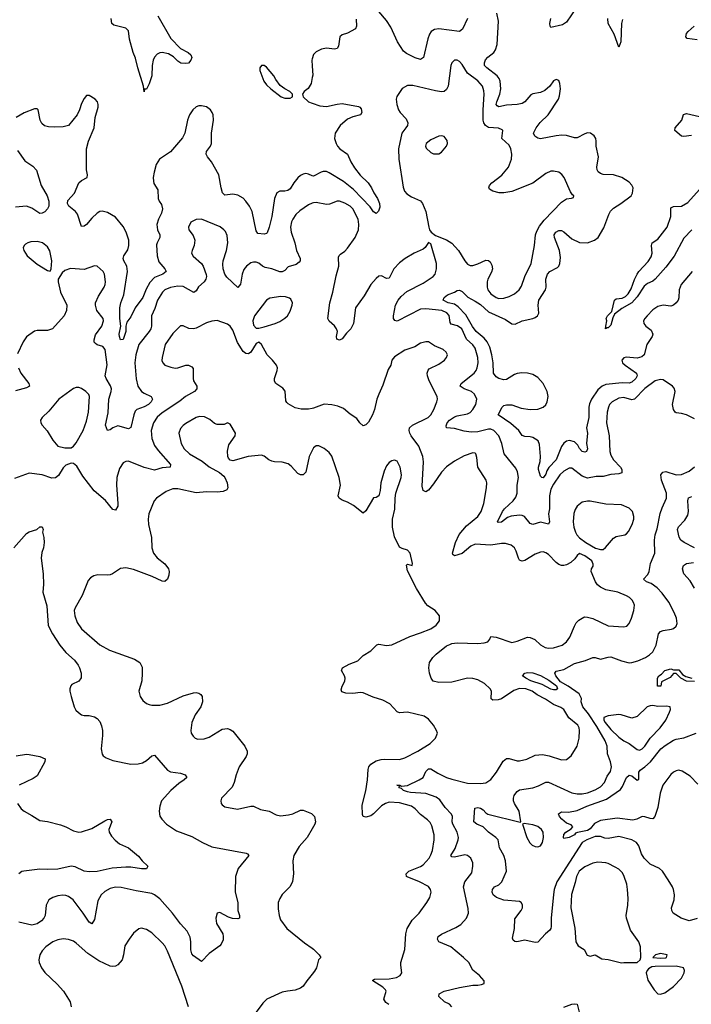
# Model space of a CAD drawing. Header units: inches. Extents: x 1771504 to 1971212, y 471788 to 643615.
# Tile 417 of 587: x 1847757 to 1852906, y 610810 to 618360. Entities that reach past the tile are written whole.
import ezdxf

# ---------------------------------------------------------------- set-up
doc = ezdxf.new("R2010")
doc.units = ezdxf.units.IN
doc.header["$MEASUREMENT"] = 0
doc.layers.add('B8641', color=7, linetype='Continuous')
doc.layers.add('B8651', color=7, linetype='Continuous')

msp = doc.modelspace()

# ---------------------------------------------------------------- linework, layer by layer
at = {"layer": 'B8641', "color": 5}
for points, elevation in [([(1848815.2, 618390), (1848916.4, 618216.4), (1848990, 618140.3), (1849048, 618110), (1849068.2, 618090), (1849075.5, 618070), (1849070, 618049), (1849050, 618027), (1849030, 618023.6), (1848991.7, 618028.3), (1848970, 618042.7), (1848936.8, 618076.8), (1848898, 618098), (1848850, 618109.8), (1848830, 618107.2), (1848810, 618096.8), (1848790, 618073.7), (1848779.8, 618050), (1848773.1, 618010), (1848770.1, 617929.9), (1848750, 617868.7), (1848730, 617828.7), (1848712.7, 617827.3), (1848710, 617808), (1848705.6, 617850), (1848663, 617990), (1848645.7, 618065.7), (1848627.6, 618107.6), (1848598, 618210), (1848590, 618276.2), (1848570, 618295.6), (1848477.7, 618317.7), (1848463, 618330), (1848457.2, 618370)], 380), ([(1850000, 618059.6), (1849997.1, 618050), (1850000, 618002.9)], 420), ([(1850000, 617916), (1849990.5, 617870), (1849968.2, 617831.8), (1849938, 617810), (1849924.7, 617790), (1849930.8, 617770), (1849970, 617730.6), (1850000, 617719.9)], 420), ([(1850000, 617164.3), (1849970, 617175.8), (1849950, 617179.7), (1849930, 617176.3), (1849910, 617166), (1849890, 617147.8), (1849858.9, 617110), (1849830, 617063.6), (1849813, 617050), (1849790, 617045.1), (1849750, 617045.1), (1849727.5, 617032.5), (1849710.2, 616989.8), (1849690.8, 616850), (1849670, 616769.2), (1849653.7, 616726.3), (1849650, 616720.9), (1849630, 616715.1), (1849582, 616722), (1849570, 616742), (1849538.4, 616890), (1849519.8, 616930), (1849490.8, 616970), (1849470, 616990.9), (1849430, 617015.3), (1849390, 617023.1), (1849330, 617015.4), (1849312.5, 617032.5), (1849301.5, 617070), (1849284.7, 617170), (1849228.3, 617270), (1849195.4, 617310), (1849186.2, 617330), (1849188.4, 617350), (1849218.5, 617390), (1849226.5, 617410), (1849227.6, 617490), (1849241.5, 617590), (1849239.5, 617630), (1849233.3, 617650), (1849219.8, 617670), (1849190, 617691.3), (1849150, 617700.7), (1849130, 617699.3), (1849110, 617691), (1849084, 617670), (1849057.6, 617630), (1849042.9, 617590), (1849023.2, 617490), (1849005.1, 617454.9), (1848913.5, 617346.5), (1848828.1, 617290), (1848802.6, 617250), (1848786.4, 617190), (1848780.7, 617150), (1848781.8, 617121.8), (1848785.5, 617105.5), (1848816.3, 617056.3), (1848819.6, 616990), (1848826, 616970), (1848843, 616943), (1848851, 616910), (1848844.1, 616875.9), (1848819.7, 616830), (1848808.5, 616790), (1848813.8, 616750), (1848832, 616710), (1848830.2, 616690), (1848809.6, 616650.4), (1848806.8, 616633.2), (1848811.5, 616550), (1848823.5, 616503.5), (1848870.3, 616450), (1848878.7, 616430), (1848854.9, 616410), (1848790, 616382.4), (1848754.5, 616345.5), (1848726.4, 616293.6), (1848701.7, 616230), (1848641.2, 616150), (1848610, 616082.4), (1848578.9, 616041.1), (1848570.2, 616010), (1848570, 615969), (1848550, 615908.7), (1848530, 615906), (1848521.3, 615930), (1848519.7, 615950), (1848533.3, 616010), (1848525.2, 616070), (1848523.2, 616150), (1848531.4, 616190), (1848554.2, 616250), (1848584, 616430), (1848577.9, 616470), (1848554.8, 616510), (1848550.7, 616530), (1848556.1, 616550), (1848584.7, 616595.3), (1848594, 616630), (1848593.2, 616670), (1848573.2, 616730), (1848550, 616774.8), (1848490, 616845.3), (1848430, 616881), (1848390, 616892.6), (1848370, 616888.3), (1848350, 616875.8), (1848310, 616838.5), (1848270, 616789.7), (1848250, 616776.3), (1848230, 616775.1), (1848198.7, 616870), (1848184.1, 616890), (1848132.6, 616930), (1848122, 616950), (1848126.2, 616973.8), (1848175.8, 617030), (1848211.1, 617108.9), (1848230, 617128), (1848273.2, 617150), (1848277.2, 617170), (1848269.4, 617210), (1848269.7, 617370), (1848284.2, 617430), (1848328.2, 617530), (1848335.1, 617610), (1848358, 617690), (1848358.7, 617710), (1848353.3, 617730), (1848336.2, 617750), (1848290, 617779.5), (1848270, 617778), (1848250, 617756), (1848230, 617717.2), (1848214.9, 617670), (1848196, 617630), (1848130, 617549.8), (1848090, 617538.9), (1848023.6, 617536.4), (1847978.5, 617538.5), (1847947.5, 617547.5), (1847925.5, 617565.5), (1847912.8, 617590), (1847897.2, 617670), (1847890, 617677.2), (1847870, 617677), (1847790, 617646), (1847730.5, 617610)], 420), ([(1847738.5, 617358.5), (1847797, 617277), (1847857.4, 617237.4), (1847885.3, 617205.3), (1847922.2, 617090), (1847966.7, 617010), (1847981.1, 616970), (1847979.5, 616930), (1847970.3, 616910), (1847950, 616888.2), (1847930, 616875.8), (1847910, 616875.4), (1847850, 616915.4), (1847810, 616929.7), (1847724, 616924)], 420), ([(1850000, 616952.8), (1849970, 616939.8), (1849905.4, 616894.6), (1849873.6, 616866.4), (1849850, 616831.6), (1849840.7, 616810), (1849833.6, 616770), (1849838, 616730), (1849866.5, 616650), (1849879.3, 616590), (1849906.9, 616530), (1849907.6, 616510), (1849900, 616500), (1849876.1, 616483.9), (1849815.8, 616464.2), (1849790, 616436.3), (1849770, 616426.6), (1849750, 616428), (1849690, 616448.6), (1849639.5, 616459.5), (1849618.9, 616470), (1849590, 616493.7), (1849570, 616501), (1849550, 616501), (1849530, 616494.8), (1849495.3, 616470), (1849476, 616444), (1849463.5, 616410), (1849450, 616332.7), (1849430, 616307.6), (1849345.5, 616385.5), (1849328.8, 616410), (1849316.2, 616450), (1849313.5, 616486.5), (1849316.8, 616510), (1849342.4, 616590), (1849353.5, 616650), (1849346.2, 616706.2), (1849334.9, 616734.9), (1849322.7, 616750), (1849292.5, 616772.5), (1849150, 616832), (1849110, 616829.3), (1849070, 616809), (1849050.7, 616770), (1849053.4, 616750), (1849086.1, 616706.1), (1849099.5, 616670), (1849094.9, 616630), (1849078.4, 616590), (1849074.9, 616570), (1849086.6, 616546.6), (1849150, 616490.5), (1849164.4, 616470), (1849186.1, 616406.1), (1849189.1, 616390), (1849184, 616370), (1849171.7, 616350), (1849128.2, 616311.8), (1849110, 616280.7), (1849091.3, 616268.7), (1849010, 616313.2), (1848970, 616315.7), (1848913.8, 616306.2), (1848870, 616289.8), (1848852.3, 616270), (1848814, 616210), (1848793.2, 616146.8), (1848766.7, 616090), (1848766, 616010), (1848761.3, 615990), (1848750, 615968.9), (1848670.9, 615870), (1848647, 615790), (1848640.4, 615730), (1848650, 615606), (1848663, 615550), (1848690, 615510.2), (1848710, 615495.8), (1848764, 615470), (1848774.9, 615450), (1848763.6, 615430), (1848743.6, 615410), (1848710, 615390.7), (1848654.9, 615370), (1848642.7, 615357.3), (1848631.6, 615330), (1848610, 615233.2), (1848590, 615223.6), (1848510, 615245.1), (1848470, 615231.6), (1848450, 615214.5), (1848430, 615209.2), (1848415.1, 615250), (1848434.4, 615345.6), (1848439.9, 615450), (1848458.8, 615510), (1848459.6, 615530), (1848453.9, 615553.9), (1848420.2, 615610), (1848413.2, 615630), (1848426.4, 615713.6), (1848411.7, 615831.7), (1848394.1, 615854.1), (1848350, 615867.4), (1848336.6, 615876.6), (1848328.1, 615888.1), (1848326.4, 615906.4), (1848336.6, 615943.4), (1848386.2, 616010), (1848398.7, 616050), (1848396.8, 616070), (1848347.3, 616130), (1848337.3, 616170), (1848338.5, 616190), (1848360.2, 616239.8), (1848403.1, 616310), (1848412, 616330), (1848414.5, 616350), (1848407.8, 616410), (1848397.6, 616430), (1848350, 616469.4), (1848330, 616474), (1848250, 616445.7), (1848147.2, 616452.8), (1848103.7, 616436.3), (1848082, 616418), (1848051, 616370), (1848050.7, 616350), (1848068.8, 616270), (1848119, 616170), (1848114.3, 616130), (1848098.7, 616090), (1848009.3, 615990.7), (1847970, 615978), (1847890, 615977.2), (1847870, 615971.9), (1847810, 615927.8), (1847782.6, 615890), (1847740.9, 615799.1)], 440), ([(1850000, 615380), (1849970, 615374.7), (1849914.5, 615374.5), (1849870, 615383.7), (1849815.3, 615415.3), (1849804.7, 615424.7), (1849798.4, 615438.4), (1849792.2, 615512.2), (1849774.2, 615534.2), (1849720.9, 615570), (1849709.7, 615589.7), (1849711.6, 615610), (1849731.8, 615670), (1849732.3, 615690), (1849726, 615710), (1849696, 615750), (1849655.1, 615790), (1849610, 615868.7), (1849590, 615888), (1849570, 615878), (1849528.5, 615811.5), (1849510, 615798), (1849490, 615799.5), (1849470, 615817), (1849426.1, 615886.1), (1849390, 615979.6), (1849370, 616009.6), (1849350, 616024.7), (1849270, 616054.3), (1849230, 616049.7), (1849190, 616036.9), (1849110, 615995.4), (1849090, 615989.7), (1849053.4, 615993.4), (1849010, 616013.2), (1848990, 616014), (1848930, 615954), (1848873, 615870), (1848848.4, 615770), (1848847.1, 615747.1), (1848853, 615730), (1848870, 615710.6), (1848916, 615696), (1848949.2, 615689.2), (1848970, 615690.3), (1849030, 615712), (1849051, 615710), (1849077.1, 615697.1), (1849086.7, 615686.7), (1849086, 615610), (1849090, 615591), (1849115.3, 615550), (1849115.3, 615530), (1849097.6, 615510), (1849029, 615471), (1848984.5, 615435.5), (1848850, 615345.5), (1848810, 615311.4), (1848782.7, 615270), (1848764.6, 615210), (1848770.1, 615150), (1848790, 615095.2), (1848817.3, 615057.3), (1848912.7, 614950), (1848910.6, 614930), (1848850, 614923.7), (1848790, 614907), (1848710, 614925.2), (1848590, 614975.1), (1848570, 614973.3), (1848550, 614961.1), (1848520.9, 614919.1), (1848501.3, 614850), (1848499.3, 614790), (1848510.3, 614649.7), (1848508, 614630), (1848490, 614599.3), (1848470, 614605.1), (1848413.6, 614673.6), (1848328.1, 614748.1), (1848240.6, 614860.6), (1848195.5, 614935.5), (1848170, 614956), (1848150, 614959.3), (1848110, 614943.7), (1848090, 614922.7), (1848054.4, 614865.6), (1848030, 614847.3), (1848003.9, 614843.9), (1847929.7, 614869.7), (1847830, 614882.9), (1847717.7, 614842.3)], 460), ([(1847747.9, 615690), (1847765.5, 615650), (1847827, 615570), (1847833, 615550), (1847810, 615536.3), (1847725.7, 615514.3)], 440), ([(1850000, 615056.6), (1849977.4, 615010), (1849950.3, 614889.7), (1849930, 614869.5), (1849910, 614869.5), (1849890, 614879.5), (1849837.8, 614937.8), (1849814, 614954), (1849770, 614966.9), (1849710, 614969.7), (1849690, 614975.4), (1849665.9, 614985.9), (1849630, 615013.6), (1849610, 615019.7), (1849509.2, 615010.8), (1849390, 614977), (1849370, 614983.7), (1849358, 614998), (1849351.9, 615011.9), (1849349.5, 615050.5), (1849359.5, 615100.5), (1849409.2, 615170), (1849412, 615190), (1849370, 615258), (1849350, 615268), (1849324.7, 615255.3), (1849270, 615255.1), (1849250, 615263.7), (1849214.8, 615294.8), (1849174, 615314), (1849136.3, 615316.3), (1849110, 615309.6), (1849030, 615264.2), (1849010, 615249.6), (1848990, 615224.5), (1848977.4, 615190), (1848994, 615110), (1849017.6, 615070), (1849058, 615030), (1849155, 614975), (1849210, 614930.4), (1849288, 614888), (1849320.9, 614860.9), (1849330.5, 614850), (1849348.2, 614810), (1849353.4, 614770), (1849345.8, 614754.2), (1849317.4, 614742.6), (1849270, 614736), (1849190, 614738.5), (1849110, 614732.8), (1848970, 614761.8), (1848930, 614762.4), (1848878.5, 614741.5), (1848806, 614690), (1848788.2, 614671.8), (1848746.7, 614570), (1848741.7, 614530), (1848744.9, 614490), (1848767.9, 614390), (1848770.2, 614310), (1848783.1, 614270), (1848810, 614234), (1848870, 614188.2), (1848897, 614150), (1848902.4, 614130), (1848899.9, 614100.1), (1848890.3, 614069.7), (1848870, 614052.3), (1848850, 614055.6), (1848771.6, 614091.6), (1848630, 614145.1), (1848570, 614157.6), (1848528.3, 614151.7), (1848468.1, 614111.9), (1848450, 614104.5), (1848430, 614100.7), (1848356.8, 614103.2), (1848324.5, 614095.5), (1848298.5, 614081.5), (1848280.9, 614059.1), (1848235.8, 613944.2), (1848180.9, 613850), (1848174.9, 613830), (1848178.9, 613790), (1848198.3, 613738.3), (1848229.4, 613689.4), (1848370, 613565.7), (1848446.1, 613526.1), (1848637, 613457), (1848678, 613430), (1848694.5, 613394.5), (1848696.9, 613350), (1848692.2, 613290), (1848670.4, 613210), (1848679.5, 613170), (1848699.9, 613139.9), (1848730, 613116.4), (1848750, 613108.5), (1848770, 613103.1), (1848830, 613102.6), (1848890, 613118.3), (1849010, 613176.5), (1849090, 613198.3), (1849110, 613201.1), (1849130, 613197.1), (1849145.3, 613185.3), (1849154.9, 613170), (1849159.3, 613130), (1849146.7, 613090), (1849101.3, 613030), (1849077.6, 612970), (1849068, 612910), (1849070.6, 612890), (1849085.5, 612865.5), (1849102.8, 612850), (1849122.6, 612842.6), (1849170, 612845.7), (1849210, 612859.6), (1849310, 612919.3), (1849350, 612923.8), (1849370, 612918), (1849390, 612904.9), (1849483.7, 612790), (1849501.3, 612750), (1849501.3, 612730), (1849492.4, 612710), (1849438.7, 612630), (1849415.3, 612570), (1849401.3, 612510), (1849385.5, 612474.5), (1849304, 612390), (1849299.1, 612370), (1849302, 612350), (1849310, 612338.8), (1849330, 612323.8), (1849427.3, 612307.3), (1849530, 612330.4), (1849550, 612328), (1849604.2, 612304.2), (1849670, 612291.8), (1849723.5, 612263.5), (1849755.1, 612255.1), (1849818.3, 612261.7), (1849849.8, 612270.2), (1849910, 612298), (1849930, 612298.9), (1849993.4, 612273.4), (1850000, 612266.8)], 480), ([(1847712, 614310), (1847810, 614419.1), (1847830, 614433.4), (1847889.1, 614450.9), (1847910, 614471), (1847930, 614471.3), (1847936, 614450), (1847931.3, 614430), (1847942.8, 614390), (1847944.9, 614350), (1847939.1, 614310), (1847926, 614274), (1847921.1, 614230), (1847935.3, 614110), (1847938.7, 614030), (1847933.7, 613970), (1847965.4, 613865.4), (1847974.8, 613714.8), (1848009.1, 613650), (1848064.6, 613564.6), (1848110, 613507.7), (1848176.9, 613450), (1848206, 613410), (1848214.9, 613390), (1848226.7, 613350), (1848227.7, 613312.3), (1848210, 613289), (1848157.3, 613262.7), (1848147.7, 613252.3), (1848140.7, 613230), (1848140.5, 613210), (1848150.5, 613170), (1848173.4, 613090), (1848186.6, 613066.6), (1848206.6, 613046.6), (1848230, 613030.8), (1848250, 613024.9), (1848290, 613024), (1848330, 613013.4), (1848350, 613002), (1848370, 612978.8), (1848384.8, 612944.8), (1848391.8, 612910), (1848392, 612870), (1848380.5, 612770), (1848387.9, 612727.9), (1848396.3, 612716.3), (1848419.9, 612699.9), (1848470, 612678.4), (1848610, 612650.3), (1848666, 612654), (1848697.2, 612662.8), (1848730, 612680.5), (1848770, 612715.5), (1848790, 612719.1), (1848890, 612604.9), (1848912.4, 612592.4), (1848990, 612581.3), (1849026, 612570), (1849037.3, 612550), (1849018, 612530), (1848976.7, 612503.3), (1848915.2, 612450), (1848844.6, 612370), (1848830.3, 612330), (1848824.9, 612290), (1848831.8, 612251.8), (1848845.5, 612230), (1848883, 612190), (1848959.7, 612139.7), (1849075.6, 612095.6), (1849157.3, 612050), (1849230, 612018), (1849492, 611970), (1849504, 611964), (1849514.8, 611950), (1849433, 611850), (1849412.2, 611790), (1849408.9, 611670), (1849430.3, 611590), (1849428, 611530), (1849442, 611490), (1849441, 611470), (1849430, 611464.5), (1849387.8, 611467.8), (1849357.2, 611477.2), (1849290, 611514), (1849270, 611508), (1849260.7, 611470), (1849266, 611430), (1849313, 611350), (1849318, 611330), (1849316.1, 611303.9), (1849300.5, 611270), (1849290, 611258), (1849210, 611199.6), (1849150, 611137.2), (1849090, 611181.2), (1849077.6, 611197.6), (1849068.2, 611228.2), (1849069.7, 611290), (1849064.4, 611324.4), (1849041, 611370), (1848990, 611426), (1848927, 611510), (1848830, 611619.3), (1848790.6, 611650.6), (1848770, 611660.8), (1848650, 611680.2), (1848534.1, 611705.9), (1848490, 611707), (1848450, 611697.1), (1848410, 611675.3), (1848382.4, 611650), (1848356.4, 611603.6), (1848330, 611459.3), (1848310, 611427.6), (1848290, 611439.7), (1848243.5, 611510), (1848165.6, 611610), (1848130, 611635.6), (1848110, 611643.6), (1848086.2, 611646.2), (1848050, 611642), (1848011, 611630), (1847979.1, 611610), (1847958.4, 611570), (1847952, 611490), (1847942, 611470), (1847923.7, 611450), (1847890, 611426.2), (1847850, 611417.3), (1847750, 611438.5)], 460), ([(1847730, 612716.5), (1847810, 612728.3), (1847830, 612726.7), (1847911, 612710), (1847951.7, 612691.7), (1847948.5, 612670), (1847890, 612563), (1847858.9, 612541.1), (1847753.4, 612490)], 440), ([(1847739.5, 612350), (1847766.7, 612310), (1847790, 612290.4), (1847850, 612258.9), (1847910, 612219.6), (1847970, 612212.3), (1848070, 612186.5), (1848110.8, 612170.8), (1848170, 612139.3), (1848210, 612129.2), (1848230, 612131.6), (1848310, 612158.4), (1848410, 612216.5), (1848430, 612226.4), (1848451.3, 612230), (1848463, 612210), (1848440.4, 612150), (1848442.4, 612130), (1848459.9, 612099.9), (1848487.7, 612067.7), (1848521, 612041), (1848590.6, 612010), (1848667, 611947), (1848696.3, 611910), (1848738, 611870), (1848736.9, 611863.1), (1848730, 611849.4), (1848690, 611847.6), (1848610, 611860.7), (1848570, 611860.5), (1848466.1, 611853.9), (1848350, 611827.3), (1848290, 611826.3), (1848250, 611829.7), (1848182.8, 611862.8), (1848150, 611869.8), (1848050, 611845.8), (1847970, 611843.4), (1847910, 611847.1), (1847788, 611832), (1847772.6, 611827.4), (1847749, 611811)], 440), ([(1850000, 612156.7), (1849961.1, 612090), (1849900.3, 612019.7), (1849858.5, 611950), (1849850.2, 611910), (1849857.3, 611810), (1849848.1, 611751.9), (1849830, 611712), (1849768.9, 611651.1), (1849750, 611621.2), (1849739.5, 611590), (1849737.3, 611542.7), (1849745.7, 611490), (1849757.5, 611457.5), (1849804.9, 611390), (1849940.5, 611280.5), (1850000, 611239.3)], 480), ([(1849049.8, 610790), (1848999.8, 610950), (1848890, 611218), (1848870, 611257), (1848850, 611281.6), (1848770, 611358), (1848730, 611382.7), (1848690, 611392.7), (1848670.7, 611389.3), (1848630, 611355.3), (1848594.8, 611310), (1848563, 611257), (1848553.4, 611190), (1848541.1, 611150), (1848510, 611111.5), (1848490, 611102), (1848470, 611098.9), (1848450, 611102), (1848363.3, 611143.3), (1848278.3, 611198.3), (1848190, 611279.6), (1848170, 611293.3), (1848130, 611308), (1848090, 611311), (1848050, 611304), (1848010, 611288.2), (1847957.1, 611250), (1847930, 611220.9), (1847912.2, 611190), (1847902.4, 611150), (1847906.4, 611130), (1847924.9, 611090), (1847950, 611053.4), (1848044.2, 610964.2), (1848091.8, 610911.8), (1848143, 610830), (1848150.7, 610790)], 480), ([(1850000, 611041.9), (1849957.3, 610990), (1849930.8, 610950), (1849910, 610933.2), (1849870, 610918.4), (1849810, 610911.8), (1849770, 610902), (1849650.4, 610849.6), (1849620.7, 610819.3), (1849570.6, 610750)], 480)]:
    msp.add_lwpolyline(points, dxfattribs=dict(at, elevation=elevation))
for points, elevation in [([(1849630, 618009), (1849610, 618008.7), (1849598.8, 617990), (1849599.1, 617970), (1849627.3, 617890), (1849650, 617861), (1849681, 617830), (1849761, 617770), (1849790, 617758.8), (1849830, 617758), (1849848, 617770), (1849848.7, 617790), (1849828.7, 617810), (1849789.3, 617829.3), (1849754.8, 617854.8), (1849720.7, 617900.7), (1849705.2, 617930), (1849650, 617996)], 420), ([(1847890, 616659.1), (1847843.2, 616656.8), (1847818, 616650), (1847800.4, 616639.6), (1847790.8, 616630), (1847782.8, 616610), (1847787.3, 616590), (1847813.4, 616550), (1847890, 616485.5), (1847970, 616438), (1847990, 616432), (1847999, 616450), (1848002.7, 616510), (1847988.2, 616588.2), (1847970, 616618.4), (1847932.7, 616650)], 440), ([(1849758.3, 616238.3), (1849674.2, 616225.8), (1849650, 616209.3), (1849556.3, 616090), (1849543.1, 616050), (1849550, 616018), (1849570, 615996), (1849590, 615994.8), (1849630, 616004.9), (1849715.3, 616030), (1849750, 616045.5), (1849790, 616070.7), (1849809.3, 616090), (1849830, 616126), (1849847, 616170), (1849849.4, 616190), (1849836.6, 616216.6), (1849825.6, 616225.6), (1849795.8, 616235.8)], 460), ([(1848190, 615540.9), (1848170, 615532.7), (1848055.5, 615450), (1847981.1, 615358.9), (1847927.7, 615310), (1847916.3, 615290), (1847918, 615270), (1847928, 615250), (1847967.5, 615207.5), (1848010, 615134.8), (1848050, 615091), (1848103.1, 615076.9), (1848150, 615078), (1848170, 615091), (1848190, 615116), (1848244.2, 615210), (1848270, 615282.8), (1848284, 615350), (1848291.5, 615470), (1848286.8, 615486.8), (1848264, 615510), (1848230, 615532.3), (1848210, 615539.3)], 460)]:
    msp.add_lwpolyline(points, close=True, dxfattribs=dict(at, elevation=elevation))
at = {"layer": 'B8651', "color": 5}
for points, elevation in [([(1851190.2, 618370), (1851151.6, 618288.4), (1851130, 618269.8), (1850970, 618289.8), (1850936, 618284), (1850912.4, 618270), (1850898.3, 618250), (1850886.5, 618213.5), (1850851.8, 618070), (1850830, 618055.8), (1850790, 618066.8), (1850722.1, 618102.1), (1850700, 618120), (1850652.3, 618190), (1850602, 618302), (1850570, 618354.5), (1850510, 618423.7)], 420), ([(1852911.8, 616430), (1852829.3, 616330.7), (1852813.6, 616290), (1852811.5, 616228.5), (1852806, 616210), (1852791.4, 616188.6), (1852770, 616172.3), (1852750, 616164.3), (1852690, 616172.1), (1852650, 616161.4), (1852610, 616134.4), (1852567.3, 616090), (1852550.2, 616070), (1852540.7, 616050), (1852541.2, 616030), (1852557.4, 616010), (1852598.9, 615978.9), (1852612.2, 615950), (1852606.8, 615930), (1852564.8, 615870), (1852544, 615790), (1852525.8, 615774.2), (1852490, 615764.1), (1852406.5, 615773.5), (1852390, 615767.3), (1852374.4, 615750), (1852378.7, 615730), (1852399.5, 615710), (1852487.1, 615650), (1852490.9, 615630), (1852481.5, 615610), (1852450, 615579.5), (1852430, 615574.1), (1852376.4, 615576.4), (1852250, 615562.8), (1852221.5, 615550), (1852190, 615522.9), (1852140.1, 615450), (1852124.8, 615415.2), (1852119.3, 615390), (1852120.8, 615310), (1852102.3, 615230), (1852110.2, 615190), (1852102.9, 615110), (1852110.2, 615070), (1852103.8, 615050), (1852090, 615042.7), (1852070, 615048.8), (1852050, 615071.1), (1852036.5, 615096.5), (1852010, 615123.2), (1851973, 615133), (1851950, 615128.4), (1851930, 615113.9), (1851910, 615087.1), (1851870, 614985.3), (1851814.3, 614925.7), (1851799.2, 614900.8), (1851790, 614874), (1851770, 614846.3), (1851761.2, 614850), (1851750, 614859.3), (1851734.4, 614910), (1851734, 614930), (1851746.6, 614973.4), (1851749.4, 615010), (1851742.9, 615102.9), (1851730.8, 615130), (1851690, 615155.6), (1851670, 615161.5), (1851630, 615163.5), (1851610, 615172.8), (1851583.1, 615210), (1851523.5, 615263.5), (1851425.1, 615330), (1851456.9, 615390), (1851470, 615401.5), (1851490, 615407.7), (1851530, 615406.5), (1851601.7, 615381.7), (1851670, 615371.8), (1851730, 615374.3), (1851771, 615389), (1851790, 615407.6), (1851801.1, 615430), (1851808.9, 615470), (1851801.1, 615510), (1851770.7, 615570), (1851730, 615615.8), (1851690, 615638.6), (1851650, 615651), (1851607.5, 615652.5), (1851570, 615647.9), (1851550, 615640.8), (1851490, 615602.4), (1851470, 615598.7), (1851430, 615608), (1851410, 615622), (1851390.8, 615650.8), (1851386.9, 615730), (1851377.4, 615790), (1851360.5, 615850), (1851340.2, 615890), (1851317.4, 615917.4), (1851256.1, 615970), (1851227.6, 616007.6), (1851176.7, 616096.7), (1851118.6, 616158.6), (1851090, 616178), (1851042, 616190), (1851004.2, 616210), (1851011.6, 616230), (1851037, 616250), (1851089.3, 616270), (1851110, 616284.4), (1851130, 616286.7), (1851150, 616277), (1851191.8, 616231.8), (1851250, 616202.6), (1851290, 616176), (1851350, 616120.5), (1851480.8, 616060.8), (1851530, 616027.1), (1851555.5, 616024.5), (1851610, 616051.6), (1851690, 616067.9), (1851710, 616077.4), (1851726, 616090), (1851736.9, 616110), (1851732.3, 616172.3), (1851738.1, 616210), (1851789, 616290), (1851792.2, 616310), (1851789.8, 616370), (1851803.5, 616410), (1851821.6, 616430), (1851879.5, 616460.5), (1851889.8, 616470.2), (1851897.7, 616490), (1851903.1, 616536.9), (1851896.5, 616590), (1851856.5, 616690), (1851855.7, 616710), (1851866.6, 616730), (1851890, 616743.2), (1851910, 616744.5), (1851930, 616734.7), (1851990, 616680.7), (1852050, 616652.6), (1852110, 616650.3), (1852163.7, 616670), (1852191.5, 616690), (1852235.7, 616764.3), (1852273.4, 616866.6), (1852287.6, 616892.4), (1852310, 616914.6), (1852367, 616950), (1852446, 617010), (1852456.2, 617030), (1852459.6, 617070), (1852450, 617092.7), (1852430, 617115.1), (1852373.2, 617150), (1852310, 617169.7), (1852230, 617173.3), (1852210, 617179.8), (1852192.5, 617192.5), (1852183.8, 617210), (1852182.9, 617230), (1852194.5, 617310), (1852176, 617390), (1852178, 617430), (1852173.3, 617450), (1852160.5, 617470), (1852132.3, 617490), (1852110, 617492.5), (1852090, 617486.4), (1852030, 617455), (1852010, 617454.2), (1851950, 617472), (1851913.8, 617473.8), (1851869.8, 617469.8), (1851750, 617446.8), (1851730, 617450.8), (1851706.1, 617466.1), (1851696.5, 617490), (1851715.7, 617530), (1851748.1, 617571.9), (1851808.9, 617630), (1851887.8, 617750), (1851896.2, 617776.2), (1851902, 617830), (1851899.3, 617870), (1851890, 617894), (1851870, 617901.2), (1851850, 617892.7), (1851821.3, 617850), (1851783.7, 617816.3), (1851750, 617801.5), (1851690, 617791.5), (1851675.5, 617784.5), (1851629.6, 617730.4), (1851610, 617718.5), (1851570.6, 617709.4), (1851490, 617705), (1851430, 617692.7), (1851418.6, 617698.6), (1851410.8, 617710), (1851414.5, 617730), (1851438.1, 617790), (1851444.6, 617830), (1851439.6, 617890), (1851431.9, 617910), (1851416.5, 617930), (1851337.3, 617990), (1851321.7, 618010), (1851319.9, 618030), (1851328, 618052), (1851346.2, 618073.8), (1851392.1, 618110), (1851405.3, 618130), (1851417.2, 618170), (1851428.7, 618350), (1851415.4, 618410)], 420), ([(1852026.4, 618453.6), (1851950, 618341.1), (1851918.6, 618321.4), (1851830, 618300.9), (1851823.6, 618310), (1851821.7, 618330), (1851827.9, 618370)], 380), ([(1850335.3, 618364.7), (1850339.1, 618310), (1850330.6, 618290), (1850270, 618257.2), (1850230, 618245.2), (1850211, 618230), (1850201.6, 618158.4), (1850190, 618139.3), (1850170, 618134.5), (1850110, 618141.6), (1850070, 618135.6), (1850030, 618114), (1850010, 618092.7), (1850000, 618059.6)], 420), ([(1852378.4, 618361.6), (1852371.3, 618330), (1852365.5, 618190), (1852350, 618148.7), (1852315.5, 618250), (1852269.8, 618330.2), (1852266.3, 618370)], 380), ([(1852950, 618204.7), (1852875.4, 618215.4), (1852864, 618230), (1852870, 618254.4), (1852881.1, 618270), (1852928.2, 618311.8)], 380), ([(1850000, 618002.9), (1850004.1, 617935.9), (1850000, 617916)], 420), ([(1850000, 617719.9), (1850058.8, 617698.8), (1850110, 617696), (1850190, 617713.4), (1850230, 617717.2), (1850354.8, 617694.8), (1850364.9, 617690), (1850375.9, 617675.9), (1850380.4, 617650), (1850370.7, 617630), (1850310, 617614.5), (1850270, 617596.8), (1850214.2, 617550), (1850174.7, 617490), (1850169.4, 617450), (1850181.9, 617410), (1850193, 617390), (1850210.2, 617370), (1850269.7, 617329.7), (1850296.1, 617270), (1850324.5, 617224.5), (1850368.2, 617168.2), (1850428, 617110), (1850454.5, 617070), (1850471.7, 617031.7), (1850499, 616990), (1850516, 616950), (1850518.4, 616921.6), (1850507.9, 616892.1), (1850490, 616874), (1850470, 616886.6), (1850445, 616925), (1850317.2, 617057.2), (1850239.4, 617119.4), (1850130, 617187), (1850110, 617195.8), (1850083.6, 617196.4), (1850067.8, 617192.2), (1850010, 617160.4), (1850000, 617164.3)], 420), ([(1852908, 617472), (1852850, 617464.2), (1852830, 617468.4), (1852780.5, 617510), (1852783.5, 617530), (1852833.8, 617590), (1852846.3, 617633.7), (1852870, 617640.7), (1852970, 617619.2)], 380), ([(1852910, 616749.4), (1852850, 616683.8), (1852773.6, 616546.4), (1852710, 616463.4), (1852630, 616370.6), (1852610, 616356.1), (1852570, 616338.1), (1852544.2, 616315.8), (1852490, 616234.4), (1852450, 616189.5), (1852373.6, 616146.4), (1852317.8, 616102.2), (1852304.8, 616075.2), (1852290, 616017.2), (1852270, 615997.2), (1852262, 615998), (1852249.5, 615990), (1852249.6, 616010), (1852259.5, 616050), (1852253.6, 616070), (1852264.8, 616090), (1852297.3, 616122.7), (1852318.3, 616210), (1852330, 616218.6), (1852375.9, 616224.1), (1852401.7, 616238.3), (1852422.3, 616257.7), (1852443.9, 616296.1), (1852470, 616369), (1852490, 616409.2), (1852504.1, 616430), (1852574.2, 616505.8), (1852597.8, 616542.2), (1852606.5, 616570), (1852600.3, 616630), (1852606.3, 616650), (1852650, 616678), (1852719.9, 616770), (1852749.9, 616850), (1852750, 616917.4), (1852770, 616927.5), (1852830, 616930.1), (1852880.6, 616959.4), (1852970, 617058)], 380), ([(1852930, 615299.3), (1852870, 615330.6), (1852830, 615341.1), (1852790, 615345.1), (1852783.5, 615350), (1852769.9, 615369.9), (1852762.6, 615410), (1852782.4, 615510), (1852775, 615535), (1852761.6, 615550), (1852690, 615598.4), (1852670, 615602.4), (1852630, 615590.9), (1852550, 615532.4), (1852470, 615450.6), (1852450, 615444.3), (1852390, 615462.4), (1852350, 615458.9), (1852299.5, 615430), (1852279.6, 615410), (1852270.2, 615390), (1852262.2, 615350), (1852256.9, 615270), (1852275.6, 615170), (1852281.9, 615050), (1852290, 615021.3), (1852310, 614984.4), (1852363.1, 614930), (1852374.6, 614910), (1852373.3, 614886.7), (1852350, 614877.7), (1852290, 614873.6), (1852230, 614856.9), (1852177.7, 614857.7), (1852110, 614844.6), (1852070, 614860.2), (1851990, 614921.5), (1851970, 614921.4), (1851930, 614897.3), (1851898.9, 614870), (1851850, 614799.8), (1851830, 614759.7), (1851818.9, 614710), (1851820.1, 614610), (1851811.4, 614570), (1851819.6, 614510), (1851810, 614492), (1851750, 614508.2), (1851690, 614488.8), (1851670, 614497.4), (1851626, 614550), (1851610, 614558.8), (1851590, 614561), (1851526, 614554), (1851497.9, 614542.1), (1851450, 614507.4), (1851424.5, 614504.5), (1851419.6, 614510), (1851458.8, 614590), (1851474.2, 614610), (1851540.8, 614670), (1851560, 614700), (1851569.9, 614730), (1851571.7, 614790), (1851581.3, 614850), (1851573.9, 614893.9), (1851560.3, 614920.3), (1851472.4, 615030), (1851454.3, 615110), (1851430, 615169.7), (1851391.9, 615210), (1851370, 615220.2), (1851350, 615220.9), (1851270, 615200.4), (1851218.2, 615198.2), (1851165.8, 615205.8), (1851090, 615226), (1851030, 615229.6), (1851025.4, 615245.4), (1851035.1, 615270), (1851053.3, 615290), (1851090, 615315.3), (1851110, 615323.5), (1851190, 615338), (1851210, 615349.2), (1851230.9, 615370), (1851255.1, 615410), (1851261, 615450), (1851244.2, 615490), (1851220.7, 615510), (1851164.5, 615530), (1851133, 615550), (1851140.4, 615570), (1851241, 615650), (1851256.8, 615670), (1851264.9, 615690), (1851271.2, 615730), (1851269.8, 615770), (1851250, 615840.5), (1851230, 615867.8), (1851182.9, 615910), (1851145.8, 615990), (1851113, 616013), (1851064.7, 616024.7), (1851058.5, 616038.5), (1851050, 616091.9), (1851032.1, 616112.1), (1850994.3, 616130), (1850870, 616143), (1850830, 616141.5), (1850650, 616048.7), (1850633.9, 616053.9), (1850623.5, 616070), (1850621.8, 616090), (1850639.1, 616170), (1850659.1, 616210), (1850681.1, 616238.9), (1850724.3, 616275.7), (1850850, 616341.1), (1850927.8, 616390), (1850941, 616410), (1850953.3, 616450), (1850953.1, 616490), (1850910, 616642.7), (1850890, 616652.7), (1850865.3, 616614.7), (1850850, 616600.9), (1850780.7, 616570), (1850711.8, 616528.2), (1850670, 616497), (1850624.9, 616450), (1850590, 616379.3), (1850570, 616376), (1850530, 616396), (1850510, 616392.7), (1850490, 616376), (1850450, 616329.4), (1850398.4, 616241.6), (1850330.4, 616150), (1850316.4, 616030), (1850295.8, 615990), (1850263.2, 615956.8), (1850230, 615912.7), (1850210, 615903.7), (1850189.4, 615910), (1850187, 615930), (1850192.3, 615970), (1850186, 615990), (1850170, 616013.2), (1850130, 616049), (1850119.5, 616070), (1850135.6, 616190), (1850157.2, 616270), (1850182.9, 616397.1), (1850204.1, 616470), (1850201.8, 616538.2), (1850206.8, 616553.2), (1850216.4, 616563.6), (1850250, 616586.2), (1850270, 616607.2), (1850328.9, 616690), (1850353.2, 616750), (1850357.4, 616790), (1850350.7, 616830), (1850311.5, 616910), (1850290, 616930.7), (1850250, 616953.1), (1850210, 616968.2), (1850190, 616969.7), (1850133.3, 616946.7), (1850110, 616942.3), (1850030, 616958.2), (1850010, 616957.1), (1850000, 616952.8)], 440), ([(1851070, 610789.6), (1851051.5, 610810), (1851013.6, 610830), (1850969.4, 610870), (1850972, 610890), (1851011.4, 610911.4), (1851130, 610939.7), (1851230, 610956.9), (1851270, 610955.8), (1851298.7, 610961.3), (1851319, 610970), (1851319, 610990), (1851282.7, 611030), (1851231.3, 611071.3), (1851199.5, 611130), (1851158.7, 611170), (1851061.3, 611250), (1850969.5, 611290), (1850959.6, 611310), (1850965.1, 611330), (1850990, 611348.7), (1851101.8, 611398.2), (1851138.2, 611421.8), (1851181.6, 611470), (1851196.9, 611510), (1851195.3, 611544.7), (1851159.8, 611710), (1851169.9, 611750.1), (1851222.3, 611817.7), (1851230.9, 611870), (1851230, 611895.3), (1851216.4, 611930), (1851190, 611952), (1851170, 611955.5), (1851090, 611938.2), (1851070, 611940.5), (1851061.3, 611950), (1851096.3, 612003.7), (1851118.1, 612070), (1851120.6, 612090), (1851111.3, 612130), (1851077.1, 612190), (1851073.1, 612210), (1851074, 612250), (1851068, 612268), (1851018.7, 612318.7), (1850976.8, 612376.8), (1850950, 612398.6), (1850870, 612425.2), (1850753.4, 612433.4), (1850730, 612438.9), (1850698.3, 612450), (1850683.6, 612463.6), (1850667.3, 612470), (1850668.9, 612488.9), (1850649.2, 612490), (1850671.3, 612490), (1850683.8, 612483.8), (1850730, 612486.7), (1850820.4, 612530), (1850850.8, 612550), (1850870, 612595.5), (1850890, 612614.7), (1850910, 612615.8), (1850963.4, 612583.4), (1851030.3, 612550), (1851070, 612535.5), (1851190, 612506.3), (1851290, 612502), (1851330.8, 612509.2), (1851370, 612534.9), (1851413.3, 612590), (1851464.4, 612675.6), (1851490, 612694.7), (1851510, 612695.5), (1851570, 612677.3), (1851590, 612676.1), (1851646, 612690), (1851710, 612720.7), (1851764.6, 612724.6), (1851815.5, 612715.5), (1851910, 612683.7), (1851950, 612686.4), (1851985.4, 612714.6), (1852029.8, 612790.2), (1852047, 612850), (1852049.8, 612909.8), (1852046.4, 612930), (1852036.4, 612950), (1851967.9, 613007.9), (1851928.2, 613070), (1851904.9, 613084.9), (1851850, 613108.9), (1851788.5, 613150), (1851723.7, 613183.7), (1851687.3, 613210), (1851636.2, 613230), (1851588.6, 613231.4), (1851545, 613215), (1851450, 613152.9), (1851425.4, 613145.4), (1851383.3, 613143.3), (1851372.8, 613152.8), (1851373.6, 613210), (1851363.5, 613230), (1851321.1, 613270), (1851270, 613297.5), (1851230, 613307.8), (1851190, 613310.8), (1851070, 613280.2), (1850970, 613276.8), (1850927.4, 613287.4), (1850911, 613310), (1850898.3, 613350), (1850893.3, 613390), (1850899.1, 613430), (1850924.8, 613470), (1850950, 613495.8), (1851030, 613558), (1851053.6, 613570), (1851070, 613576.8), (1851110, 613582.3), (1851270, 613577.2), (1851318.7, 613581.3), (1851346, 613590), (1851362.7, 613610), (1851370, 613630.5), (1851410, 613624.9), (1851530, 613585.4), (1851570, 613593.6), (1851650, 613624.9), (1851670, 613623.6), (1851706.3, 613606.3), (1851750, 613566), (1851784.9, 613544.9), (1851810, 613540.3), (1851850, 613542.3), (1851915.7, 613564.3), (1851950, 613590.4), (1851974.8, 613625.2), (1852010, 613710.7), (1852024.6, 613735.4), (1852044.7, 613755.3), (1852081.6, 613778.4), (1852090, 613782), (1852110, 613779.5), (1852150, 613768.7), (1852270, 613712), (1852390, 613704.2), (1852411, 613709), (1852429.6, 613730), (1852447.8, 613770), (1852466, 613830), (1852469.6, 613870), (1852464.2, 613890), (1852453.3, 613910), (1852432, 613930), (1852410, 613943.5), (1852342.7, 613970), (1852250, 613987.8), (1852210, 614009.6), (1852187.7, 614027.7), (1852171.6, 614050), (1852139.3, 614130), (1852141.2, 614150), (1852152.7, 614170), (1852154.2, 614185.8), (1852143.6, 614210), (1852089.5, 614250), (1852050, 614267.3), (1852030, 614252.7), (1852013.9, 614226.1), (1851983, 614197), (1851950, 614178.7), (1851930, 614174.7), (1851910, 614175.1), (1851890, 614182.4), (1851870, 614196.9), (1851810, 614258.9), (1851790, 614272.6), (1851770, 614278.5), (1851750, 614276.8), (1851710, 614262), (1851630, 614212), (1851610, 614207.4), (1851601.2, 614210), (1851590, 614215.6), (1851581, 614230), (1851563.9, 614283.9), (1851549.7, 614309.7), (1851525.2, 614330), (1851482.8, 614342.8), (1851450, 614344), (1851368.4, 614331.6), (1851250, 614337.3), (1851216.9, 614323.1), (1851150, 614267.2), (1851090, 614248.3), (1851078, 614258), (1851075.6, 614270), (1851097.7, 614350), (1851127.1, 614412.9), (1851181.9, 614478.1), (1851269.7, 614550), (1851295.6, 614590), (1851315.1, 614650), (1851336.9, 614770), (1851337.4, 614810), (1851332.6, 614830), (1851269.7, 614930), (1851262.6, 615002.6), (1851253.6, 615030), (1851250, 615035.1), (1851230, 615039.6), (1851164.2, 615015.8), (1851090, 614974), (1851030, 614931.1), (1850990.2, 614889.8), (1850930, 614801.6), (1850890, 614752), (1850870, 614740.7), (1850850, 614749.4), (1850842.8, 614782.8), (1850851.8, 614970), (1850846.8, 615010), (1850816.8, 615090), (1850759.3, 615170), (1850747, 615190), (1850741.8, 615210), (1850746.2, 615230), (1850769.6, 615250), (1850888.4, 615310), (1850908.5, 615331.5), (1850930.8, 615370), (1850955.8, 615430), (1850959.7, 615450), (1850956.4, 615470), (1850895.8, 615590), (1850882.5, 615630), (1850881.4, 615650), (1850887.9, 615672.1), (1850896.8, 615683.2), (1850970, 615717.6), (1851013.2, 615750), (1851029.3, 615770), (1851036, 615790), (1851026.6, 615810), (1851002.7, 615830), (1850938.3, 615858.3), (1850890, 615889.5), (1850870, 615891.3), (1850830, 615878.7), (1850787.2, 615852.8), (1850710, 615826.6), (1850630, 615776.2), (1850610.5, 615750), (1850601.3, 615710), (1850582.3, 615677.7), (1850541.6, 615558.4), (1850510, 615489.2), (1850496, 615450), (1850478.2, 615370), (1850462.8, 615330), (1850430, 615274.5), (1850410, 615253.2), (1850390, 615246), (1850364, 615270), (1850342, 615302), (1850290, 615336), (1850238.7, 615378.7), (1850196.6, 615396.6), (1850150, 615406.4), (1850090, 615411), (1850010, 615381.7), (1850000, 615380)], 460), ([(1850587.5, 610807.5), (1850562.9, 610822.9), (1850549.8, 610850), (1850566.6, 610910), (1850561.3, 610921.3), (1850542, 610942), (1850463.6, 610990), (1850464.2, 610995.8), (1850476.2, 611003.8), (1850590, 611004.5), (1850645.7, 611014.3), (1850674.5, 611030), (1850687, 611050), (1850678.3, 611110), (1850679.7, 611130), (1850708.6, 611230), (1850717.8, 611350), (1850727.7, 611390), (1850766, 611454), (1850818.7, 611510), (1850878.7, 611590), (1850900.7, 611630), (1850912, 611670), (1850907, 611690), (1850892, 611712), (1850821.6, 611750), (1850727, 611787), (1850722, 611790), (1850718.7, 611810), (1850739.6, 611830), (1850830, 611867.7), (1850850, 611880.2), (1850895.3, 611930), (1850910, 611955.5), (1850921.8, 611990), (1850934.3, 612070), (1850934, 612110), (1850917.3, 612177.3), (1850902.8, 612202.8), (1850883.3, 612223.3), (1850830, 612264.2), (1850789.6, 612310), (1850760.9, 612330), (1850670, 612354.1), (1850590, 612358.8), (1850561.6, 612350), (1850530, 612331.8), (1850470.7, 612269.3), (1850450, 612254.8), (1850410, 612244.8), (1850391, 612251), (1850384.9, 612264.9), (1850382.8, 612337.2), (1850410, 612446), (1850422.8, 612530), (1850428.4, 612610), (1850434.8, 612630), (1850449.4, 612650.6), (1850490, 612676.8), (1850527.1, 612687.1), (1850550.2, 612690.2), (1850670, 612687.4), (1850710, 612701.1), (1850810, 612751.4), (1850903.6, 612810), (1850946, 612850), (1850959, 612890), (1850953.2, 612910), (1850929.2, 612950), (1850890, 612997.2), (1850858.7, 613018.7), (1850730.8, 613050.8), (1850670, 613045.1), (1850650, 613053.7), (1850593.6, 613113.6), (1850541.3, 613141.3), (1850465.7, 613165.7), (1850390, 613197.6), (1850370, 613199.8), (1850310, 613192.1), (1850256.6, 613196.6), (1850226.7, 613206.7), (1850222, 613222), (1850229.6, 613250), (1850250.9, 613289.1), (1850253, 613310), (1850247.8, 613330), (1850224.5, 613370), (1850232.3, 613390), (1850282.2, 613417.8), (1850350, 613444.6), (1850390, 613483.8), (1850450, 613520.4), (1850494, 613566), (1850510, 613572), (1850570, 613560.9), (1850610, 613567.2), (1850748.4, 613631.6), (1850830, 613657.6), (1850909.3, 613690), (1850950, 613718.4), (1850974.3, 613750), (1850975.6, 613790), (1850942.9, 613830), (1850886.7, 613866.7), (1850867, 613887), (1850799.1, 613999.1), (1850730, 614134), (1850723.7, 614176.3), (1850730, 614184.7), (1850766, 614174), (1850768.9, 614191.1), (1850750, 614268.7), (1850730, 614293.2), (1850690, 614304), (1850670, 614315.3), (1850630, 614395.3), (1850615.6, 614470), (1850615.6, 614530), (1850632.5, 614607.5), (1850635.1, 614690), (1850641.7, 614730), (1850681.1, 614850), (1850684, 614870), (1850674, 614930), (1850650, 614976.2), (1850630, 614981.6), (1850610, 614977.6), (1850590, 614963.6), (1850570, 614938.4), (1850550, 614898), (1850524.9, 614810), (1850519.6, 614750), (1850510, 614709), (1850490, 614697.2), (1850470, 614693.2), (1850410, 614594), (1850390, 614577.2), (1850315.3, 614635.3), (1850270, 614660.4), (1850230, 614674.7), (1850206.6, 614690), (1850198.4, 614710), (1850215.4, 614790), (1850207.1, 614850), (1850150, 615012.7), (1850130, 615042), (1850090, 615072.3), (1850050, 615092.7), (1850030, 615092.7), (1850010, 615077.2), (1850000, 615056.6)], 480), ([(1852950, 611466.6), (1852890, 611449.7), (1852829.6, 611470), (1852768, 611510), (1852756.9, 611530), (1852754.3, 611550), (1852775.1, 611610), (1852777.7, 611650), (1852770.9, 611690), (1852761, 611710), (1852730, 611765.6), (1852686.3, 611830), (1852662, 611850), (1852590, 611885.1), (1852545.4, 611930), (1852524.9, 611964.9), (1852504.1, 612024.1), (1852486, 612050), (1852449.4, 612070), (1852350, 612095.5), (1852270, 612081.7), (1852244.3, 612084.3), (1852210, 612097), (1852170, 612095.9), (1852106.3, 612070), (1852070, 612049.8), (1851875, 611750), (1851855.4, 611690), (1851848.6, 611651.4), (1851831, 611470), (1851832.4, 611407.6), (1851830.3, 611390), (1851822.2, 611377.8), (1851788.2, 611350), (1851730, 611287), (1851710, 611282.9), (1851630, 611300.7), (1851569.7, 611289.7), (1851552.1, 611292.1), (1851541.2, 611301.2), (1851536, 611316), (1851549.7, 611390), (1851554, 611466), (1851602.9, 611530), (1851611.2, 611550), (1851612.3, 611572.3), (1851602.7, 611590), (1851590, 611598.4), (1851470, 611607.6), (1851412.7, 611630), (1851387.8, 611650), (1851379.6, 611670), (1851380.7, 611690), (1851398, 611710), (1851430, 611727.2), (1851454.3, 611750), (1851489.7, 611830), (1851480.5, 611910), (1851467.6, 611950), (1851434.5, 612010), (1851424.8, 612070), (1851406.4, 612090), (1851352.4, 612130), (1851310, 612169.8), (1851260.9, 612190), (1851239.6, 612210), (1851246.3, 612313.7), (1851270, 612319.5), (1851290, 612314.3), (1851310, 612300.4), (1851330, 612277.1), (1851347.1, 612267.1), (1851594, 612206), (1851598, 612210), (1851587.6, 612290), (1851551.2, 612350), (1851543.9, 612370), (1851543.4, 612390), (1851548.9, 612411.1), (1851560.3, 612430), (1851570, 612442.7), (1851590, 612455.8), (1851690, 612470.3), (1851735.2, 612484.8), (1851790, 612513.1), (1851810, 612514), (1851990.7, 612430.7), (1852030, 612422.8), (1852070, 612424.6), (1852110, 612431.7), (1852170, 612454.4), (1852210, 612477.8), (1852239.8, 612510), (1852261.4, 612558.6), (1852286.1, 612593.9), (1852294.5, 612630), (1852287.2, 612670), (1852262.8, 612730), (1852262.1, 612790), (1852246.9, 612830), (1852181, 612941), (1852116.7, 613036.7), (1852074.3, 613090), (1852061.2, 613130), (1852064.7, 613155.3), (1852047.6, 613190), (1851961.4, 613250), (1851902.7, 613282.7), (1851868.5, 613328.5), (1851860.4, 613350), (1851870, 613363.7), (1851930, 613376.9), (1852010, 613422.3), (1852094.3, 613445.7), (1852150, 613469), (1852170.2, 613470.2), (1852210, 613455.8), (1852267.7, 613472.3), (1852290, 613473.6), (1852370, 613442.8), (1852429.3, 613429.3), (1852450, 613431.1), (1852495, 613445), (1852555.1, 613470), (1852586.3, 613490), (1852610, 613513.7), (1852636.4, 613563.6), (1852653.7, 613650), (1852669.6, 613670), (1852690, 613677.6), (1852753.8, 613686.2), (1852770, 613691.8), (1852791.4, 613708.6), (1852797.3, 613730), (1852792.2, 613772.2), (1852775.4, 613815.4), (1852734.1, 613894.1), (1852683.2, 613963.2), (1852643.4, 614003.4), (1852597.4, 614037.4), (1852562, 614050), (1852540.9, 614070), (1852573, 614107), (1852582.4, 614130), (1852592.7, 614190), (1852626.2, 614270), (1852624.8, 614370), (1852629.8, 614410), (1852644.9, 614455.1), (1852666.7, 614573.2), (1852682, 614618), (1852716.8, 614690), (1852717.1, 614730), (1852676.5, 614830), (1852672.3, 614870), (1852689.1, 614890.9), (1852710, 614895.2), (1852790, 614871.1), (1852830, 614872.3), (1852890, 614897.7), (1852930, 614931.4)], 440), ([(1852929.6, 614310), (1852850.6, 614350.6), (1852825.6, 614370), (1852812.4, 614392.4), (1852801.6, 614450), (1852807.9, 614472.1), (1852857.5, 614522.6), (1852880, 614560), (1852885.7, 614590), (1852880.3, 614670), (1852885.6, 614694.4), (1852910, 614704.4)], 420), ([(1852930, 614001.3), (1852897.4, 614057.4), (1852849.7, 614110), (1852838.9, 614150), (1852845.3, 614174.7), (1852869.8, 614190.2), (1852923.1, 614196.9)], 420), ([(1852930, 613286), (1852870, 613288), (1852826, 613310), (1852790, 613346), (1852770, 613346), (1852743.6, 613316.4), (1852678, 613282), (1852672, 613250), (1852650, 613249), (1852646, 613250), (1852646, 613310), (1852658, 613330), (1852677.2, 613342.8), (1852702, 613370), (1852750, 613382), (1852770, 613374), (1852810, 613374), (1852838, 613338), (1852863.6, 613323.6), (1852910, 613311.3)], 420), ([(1852957, 612497), (1852898.1, 612558.1), (1852836.8, 612596.8), (1852810, 612604.8), (1852790, 612601), (1852770, 612590.6), (1852750, 612572.8), (1852688.8, 612490), (1852666.8, 612430), (1852650, 612318), (1852625.5, 612250), (1852610, 612232.3), (1852590, 612234.3), (1852550, 612248.6), (1852530, 612249.7), (1852487.7, 612230), (1852457.7, 612222.3), (1852337.4, 612237.4), (1852210, 612219.1), (1852163.9, 612196.1), (1852130, 612155.3), (1852110, 612142.4), (1852033.2, 612126.8), (1852019, 612121), (1852010, 612109.2), (1851970, 612089.8), (1851930, 612082), (1851925.2, 612090), (1851930, 612111), (1851945.2, 612130), (1851985.6, 612154.4), (1851999, 612170), (1851985.6, 612185.6), (1851950, 612199.6), (1851914, 612230), (1851895.1, 612250), (1851889, 612270), (1851910, 612286.8), (1851963.9, 612283.9), (1852030, 612294.9), (1852105.1, 612330), (1852257.1, 612382.9), (1852363.1, 612456.9), (1852379.3, 612480.7), (1852410, 612550.3), (1852430, 612568), (1852450, 612562.8), (1852491.4, 612528.6), (1852495.3, 612530), (1852503.7, 612536.3), (1852503.7, 612590), (1852513.4, 612606.6), (1852550, 612630.7), (1852593.7, 612670), (1852672.3, 612767.7), (1852705.7, 612794.3), (1852770, 612834.5), (1852790, 612842.5), (1852850, 612853.2), (1852943, 612890)], 420), ([(1850000, 612266.8), (1850017.1, 612250), (1850024.4, 612210), (1850019.5, 612190), (1850000, 612156.7)], 480), ([(1850000, 611239.3), (1850010, 611232.3), (1850054, 611190), (1850066.8, 611170), (1850048.6, 611151.4), (1850032.2, 611090), (1850017.2, 611062.8), (1850000, 611041.9)], 480), ([(1851930, 610788.8), (1851990.3, 610810.3), (1852013.7, 610813.7), (1852030, 610810.6), (1852046.7, 610750)], 440)]:
    msp.add_lwpolyline(points, dxfattribs=dict(at, elevation=elevation))
for points, elevation in [([(1851110, 618049.3), (1851090, 618049.2), (1851070, 618029.2), (1851061.3, 618010), (1851040.8, 617850), (1851030, 617825.1), (1851010.6, 617810), (1850990, 617807.8), (1850945.8, 617814.2), (1850770, 617855.6), (1850730, 617854.5), (1850690, 617832.7), (1850647.3, 617772.7), (1850643.7, 617750), (1850647.2, 617710), (1850660.3, 617670), (1850672.7, 617650), (1850720.7, 617600.7), (1850732.9, 617570), (1850729, 617550), (1850718, 617530), (1850687.7, 617490), (1850660.2, 617370), (1850662.6, 617290), (1850695.8, 617075.8), (1850706.6, 617046.6), (1850724.1, 617024.1), (1850761.5, 617001.5), (1850830, 616970.5), (1850846.4, 616950), (1850870.2, 616890.2), (1850892.7, 616770), (1850898.3, 616750), (1850910.4, 616730), (1850945.1, 616705.1), (1851030, 616671.8), (1851070, 616646), (1851120.2, 616590), (1851170.4, 616510), (1851190, 616486.4), (1851210, 616475.8), (1851230, 616474.9), (1851270, 616487.6), (1851330, 616515.8), (1851350, 616514.4), (1851363.2, 616503.2), (1851377.2, 616477.2), (1851380.7, 616450), (1851375, 616425), (1851347.1, 616370), (1851341.8, 616350), (1851341.3, 616310), (1851346.7, 616290), (1851370, 616258.7), (1851410, 616230.3), (1851430, 616223.1), (1851470, 616224.9), (1851510, 616236.9), (1851550, 616256.9), (1851586.9, 616290), (1851603.3, 616316.7), (1851630.7, 616390), (1851677.1, 616490), (1851704.2, 616630), (1851710.6, 616710), (1851720.7, 616739.3), (1851742.4, 616777.6), (1851777.4, 616822.6), (1851910, 616961.6), (1851950, 616987.3), (1851988, 616992), (1852002, 616998), (1852006, 617010), (1851996.4, 617016.4), (1851980.9, 617040.9), (1851931, 617151), (1851913.9, 617173.9), (1851890, 617191.8), (1851850, 617199.6), (1851830, 617198.7), (1851790, 617180.5), (1851690, 617106), (1851530, 617043.5), (1851470, 617032.4), (1851432.6, 617032.6), (1851385.1, 617045.1), (1851360.1, 617060.1), (1851352.7, 617070), (1851358, 617090), (1851376.2, 617110), (1851453.1, 617166.9), (1851504.2, 617230), (1851526.8, 617290), (1851529.8, 617330), (1851523.5, 617370), (1851510, 617397.3), (1851454, 617450), (1851462, 617510), (1851456.6, 617516.6), (1851428.2, 617528.2), (1851350, 617534.4), (1851328.3, 617548.3), (1851315.2, 617570), (1851310.5, 617590.5), (1851310.4, 617670.4), (1851318.4, 617790), (1851316.1, 617816.1), (1851305.8, 617850), (1851270, 617891.9), (1851191.2, 617950), (1851150, 618016), (1851130, 618039.3)], 440), ([(1850990, 617469.2), (1850970, 617466), (1850910, 617438.9), (1850872.7, 617410), (1850868.5, 617390), (1850874.4, 617374.4), (1850910, 617343), (1850930, 617333), (1850950, 617330.5), (1850970, 617333), (1850990, 617345.5), (1851029.6, 617390), (1851036.9, 617410), (1851033.1, 617433.1), (1851010, 617464)], 460), ([(1852110, 614668.4), (1852070, 614659.7), (1852030, 614629.5), (1852015.5, 614604.5), (1852006.2, 614573.8), (1852000.7, 614510), (1852005.6, 614470), (1852017.8, 614430), (1852027.9, 614410), (1852047.7, 614387.7), (1852097.8, 614350), (1852171.8, 614308.2), (1852210, 614297.2), (1852230, 614298.7), (1852247.5, 614312.5), (1852310, 614385.5), (1852330, 614397.1), (1852395.3, 614410), (1852410, 614417.3), (1852424.9, 614435.1), (1852452.6, 614490), (1852464.7, 614530), (1852466, 614550), (1852455.6, 614590), (1852430, 614615.6), (1852370, 614640.5), (1852250, 614644.5), (1852130, 614667.3)], 460), ([(1851850, 613221.3), (1851830, 613226.8), (1851761.9, 613261.9), (1851676.4, 613290), (1851638.3, 613310), (1851612, 613330), (1851629, 613350), (1851650, 613354.7), (1851690, 613350.9), (1851750, 613331.2), (1851814.8, 613294.8), (1851871.4, 613251.4), (1851879.6, 613230), (1851870, 613222.2)], 440), ([(1852610, 613102), (1852590, 613099.4), (1852569, 613090), (1852490, 613016.9), (1852450, 613002.9), (1852369.5, 613029.5), (1852350, 613031.5), (1852270, 613021.1), (1852236.3, 613010), (1852236.5, 612990), (1852246.9, 612970), (1852290, 612918), (1852350, 612859.6), (1852390, 612830.4), (1852430, 612808.9), (1852490, 612763.2), (1852510, 612759.2), (1852530, 612768.3), (1852550, 612789.1), (1852590.5, 612849.5), (1852667.3, 612930), (1852709.7, 612990), (1852739.7, 613050), (1852745.6, 613070), (1852744, 613090), (1852715.7, 613095.7), (1852650, 613094.2)], 440), ([(1851624, 612196), (1851612, 612190), (1851644.7, 612090), (1851667.5, 612047.5), (1851686, 612030), (1851710, 612019.8), (1851730, 612018.5), (1851750, 612024.5), (1851766.2, 612050), (1851772.6, 612090), (1851769.8, 612129.8), (1851758, 612150), (1851730, 612172.7), (1851690, 612186)], 440), ([(1852190, 611899.3), (1852150, 611892.3), (1852090, 611864.1), (1852046.4, 611830), (1852025.7, 611790), (1852016.2, 611743.8), (1851987.9, 611652.1), (1851981.6, 611550), (1852013.9, 611393.9), (1852020.2, 611290), (1852039, 611259), (1852084.9, 611230), (1852106.9, 611186.9), (1852130, 611178.4), (1852170, 611190.4), (1852219, 611159), (1852270, 611152.2), (1852370, 611126.8), (1852390, 611130.8), (1852490, 611131), (1852515.3, 611150), (1852519, 611170), (1852517.2, 611250), (1852502.7, 611290), (1852439.3, 611379.3), (1852409.8, 611469.8), (1852407.8, 611490), (1852419.3, 611570), (1852421.5, 611621.5), (1852418, 611690), (1852410.9, 611730), (1852392.1, 611790), (1852377.8, 611817.8), (1852350, 611845.1), (1852322.4, 611862.4), (1852270, 611889.7), (1852250, 611894.2)], 460), ([(1852670, 611199.3), (1852632, 611190), (1852612, 611170), (1852670, 611163.1), (1852710, 611167), (1852717.2, 611170), (1852722, 611190)], 460), ([(1852790, 611101.5), (1852630, 611099.1), (1852603.1, 611096.9), (1852577.6, 611082.4), (1852567.7, 611070), (1852560.7, 611050), (1852573.7, 610993.7), (1852620.7, 610920.7), (1852650, 610890.8), (1852670, 610887.3), (1852702.5, 610897.5), (1852770, 610947.3), (1852832, 611010), (1852852.3, 611050), (1852855.1, 611070), (1852846, 611090)], 460)]:
    msp.add_lwpolyline(points, close=True, dxfattribs=dict(at, elevation=elevation))

doc.saveas('drawing.dxf')
